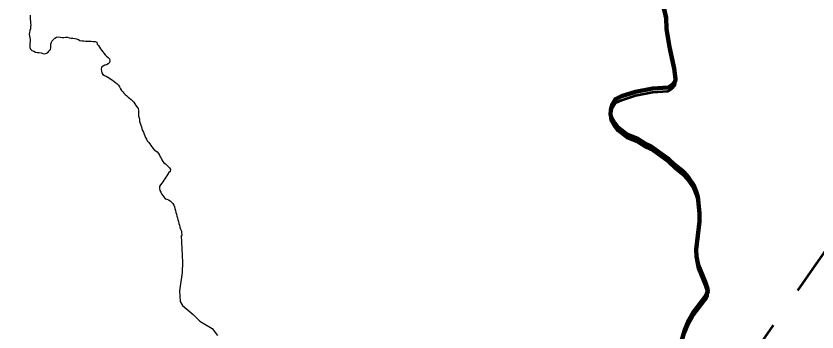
# Model space of a CAD drawing. Extents: x -1643653 to 4543381, y 1624270 to 13878484.
# Drawn here: x 733760 to 739428, y 8957676 to 8959914 of the extents above; entities that cross this region are included whole.
import ezdxf

# ---------------------------------------------------------------- set-up
doc = ezdxf.new("R2010")
doc.units = 0
doc.header["$LTSCALE"] = 200
doc.linetypes.add('MEDIUM_DASHED', pattern=[4.5, 3, -1.5])
for name, color, linetype, lineweight in [('1', 7, 'Continuous', 13), ('24', 7, 'Continuous', 25), ('27', 7, 'Continuous', 53), ('28', 7, 'Continuous', 53), ('29', 7, 'Continuous', 13), ('53', 7, 'Continuous', 106)]:
    doc.layers.add(name, color=color, linetype=linetype, lineweight=lineweight)

msp = doc.modelspace()

# ---------------------------------------------------------------- linework, layer by layer
at = {"layer": '1', "lineweight": 25}
msp.add_spline([(814781, 9009175.5), (814787.2, 9009173.4), (814796.9, 9009173.4), (814799.4, 9009172.4), (814805.1, 9009174.5), (814805.6, 9009176.5), (814811.7, 9009179.5), (814811.7, 9009179.5), (814801.5, 9009181), (814790.7, 9009181.5), (814784.1, 9009183.1), (814777.4, 9009185.1), (814778.4, 9009175.5)], degree=3, dxfattribs=at)
at = {"layer": '24', "lineweight": 53}
for points in [[(738241.8, 8960382.7), (738247.4, 8960259.4), (738263.5, 8960199.7), (738292.1, 8960130.8), (738340.4, 8959985), (738360.6, 8959903.9)], [(738360.8, 8959903.9), (738360.7, 8959903.7), (738361.7, 8959822), (738382.9, 8959696.5), (738416.4, 8959545.4), (738427.2, 8959466.2), (738423.7, 8959450.8), (738399.7, 8959425), (738374.6, 8959407.4), (738264.3, 8959400.5), (738143.3, 8959377.2), (738045, 8959345.3), (738001.8, 8959325.2), (737980.5, 8959290.7), (737969.3, 8959249.8), (737966.1, 8959217.4), (737972.2, 8959196.6), (737993.9, 8959155.2), (738018.3, 8959124.6), (738081.2, 8959074), (738160.4, 8959043.4), (738212.7, 8959010.5), (738252.1, 8958991.6), (738377.8, 8958902.9), (738423, 8958858.3), (738484.8, 8958807.8), (738518.2, 8958769.8)], [(738518.2, 8958769.8), (738553, 8958719.1), (738573.4, 8958671.6), (738584.2, 8958634.2), (738596.5, 8958516.6), (738595.5, 8958459.5), (738573.8, 8958260.1), (738574.3, 8958210.6), (738586, 8958151.5), (738636.9, 8958031.2), (738652.7, 8957981.1), (738654.3, 8957961.8), (738641.6, 8957929.6), (738548.2, 8957809.4), (738520.8, 8957759.5), (738492.3, 8957691), (738469.3, 8957611.9)]]:
    msp.add_lwpolyline(points, dxfattribs=at)
at = {"layer": '24'}
for points in [[(733859.7, 8959919.4), (733860.2, 8959902.9), (733860.7, 8959889.6), (733862.5, 8959876.9), (733863.4, 8959864), (733863.7, 8959849.9), (733863.4, 8959837), (733861.1, 8959823.5), (733857.2, 8959810.9), (733854.1, 8959798.5), (733853.8, 8959785.2), (733855, 8959772.4), (733857, 8959759.4), (733858.9, 8959746.8), (733859, 8959733.6), (733858.7, 8959720.9), (733857.8, 8959703.4), (733857.6, 8959690.8), (733863, 8959679), (733871.7, 8959669.4), (733885.4, 8959664.8), (733896.9, 8959659), (733910.2, 8959656.5), (733923.4, 8959656), (733936.8, 8959652.6), (733949.7, 8959648), (733962.9, 8959647.2), (733975.6, 8959651.2), (733986.2, 8959658), (733994.9, 8959667), (734003.2, 8959676.8), (734005.4, 8959690), (734005.2, 8959702.8), (734006, 8959715.4), (734010.5, 8959727.8), (734016, 8959739.1), (734025.6, 8959748.8), (734034.4, 8959758.2), (734046.6, 8959764.4), (734059.1, 8959766.7), (734072.5, 8959763.4), (734085.2, 8959761.1), (734098.3, 8959761.5), (734111, 8959764.2), (734124.5, 8959764.4), (734136.4, 8959760.3), (734149.3, 8959757.9), (734162.2, 8959757), (734174.9, 8959755.6), (734187.2, 8959752.9), (734200.8, 8959747), (734212.5, 8959740.7), (734225.9, 8959738.8), (734238.5, 8959737.8), (734251.4, 8959736.5), (734265.3, 8959735.4), (734278, 8959735.1), (734291.5, 8959734.8), (734305.5, 8959734.6), (734319, 8959734.3), (734331.1, 8959729), (734335, 8959715.4), (734342.8, 8959704.5), (734350, 8959693), (734357.1, 8959681.8), (734365.1, 8959671.5), (734373.2, 8959659.9), (734381.5, 8959649.9), (734389.5, 8959638.6), (734399.3, 8959630), (734410.7, 8959620.2), (734420.1, 8959610.5), (734423.1, 8959597.8), (734421.3, 8959585.3), (734412.2, 8959574.8), (734400.8, 8959568.8), (734388.1, 8959565.2), (734377, 8959559.1), (734365.5, 8959551.4), (734363.3, 8959537.6), (734364.5, 8959523.6), (734368.1, 8959511.4), (734373.9, 8959500.1), (734384.8, 8959493.7), (734396.7, 8959487.8), (734408.5, 8959481), (734420.4, 8959474), (734431.6, 8959467.6)], [(734431.6, 8959467.6), (734442.2, 8959459.5), (734454.6, 8959451), (734464.8, 8959442.5), (734475.5, 8959433.5), (734485.1, 8959423.8), (734492, 8959411.7), (734498.5, 8959397.6), (734506.2, 8959386.8), (734514.6, 8959376.3), (734523.2, 8959366.7), (734533.2, 8959357.8), (734543.6, 8959348.3), (734552.9, 8959339.8), (734563.9, 8959331.8), (734574, 8959323.8), (734582.8, 8959314.8), (734592.3, 8959305), (734600.5, 8959291.5), (734608, 8959280.9), (734617.5, 8959269.6), (734624.7, 8959258.8), (734626.1, 8959245.7), (734626, 8959232.8), (734625.7, 8959218), (734626.1, 8959205.1), (734630.5, 8959193), (734632.5, 8959180.1), (734634.7, 8959167), (734637.9, 8959154.3), (734643.1, 8959141.8), (734646.8, 8959129.1), (734650.6, 8959116.5), (734655, 8959103.9), (734660.9, 8959092.6), (734667.1, 8959078.1), (734671.8, 8959066.3), (734676.4, 8959053.3), (734682.5, 8959041.6), (734688.8, 8959030.1), (734696.8, 8959019.8), (734705.8, 8959008.9), (734713.8, 8958998), (734721.6, 8958987.3), (734729.5, 8958976.4), (734737.8, 8958967), (734749.1, 8958959.3), (734759.3, 8958951.2), (734767.1, 8958940.8), (734774, 8958929.3), (734779.5, 8958917.7), (734786.1, 8958906.2), (734792.6, 8958894.8), (734799.4, 8958883.8), (734806.8, 8958873.7), (734816.8, 8958866), (734827.6, 8958858), (734837.4, 8958847.7), (734845.6, 8958838), (734853, 8958826), (734851.7, 8958813.5), (734841, 8958806.3), (734834.3, 8958793.6), (734826.8, 8958783.2), (734819.6, 8958772.8), (734812.1, 8958761.7), (734805.2, 8958751.1), (734799.5, 8958740), (734791.5, 8958729.7), (734781.1, 8958717.5), (734775.6, 8958705.8), (734774.8, 8958692.8), (734778.6, 8958679.1), (734783.7, 8958666.9), (734789.7, 8958655.6), (734797.2, 8958644.2), (734804.6, 8958632.4), (734815.2, 8958620.2), (734827.2, 8958615.9), (734839.7, 8958611.5), (734850.3, 8958604.2), (734860.7, 8958595.4), (734868.5, 8958585.5), (734875.6, 8958573.9), (734881.5, 8958562.3), (734884.5, 8958549.8), (734887.6, 8958536.7), (734889.9, 8958522.8), (734894.7, 8958509.9), (734898.2, 8958497.2), (734901.8, 8958484), (734905, 8958471.2), (734908.4, 8958459.1), (734912.4, 8958444.8), (734915.5, 8958432.2), (734918.6, 8958417.7), (734924.1, 8958405.6), (734930.5, 8958390.5), (734931.8, 8958377.5), (734933, 8958364.6), (734934.6, 8958360.2)], [(734927.5, 8958360.3), (734939, 8958171.4), (734935.7, 8958098.7), (734916.8, 8957966.9), (734921.7, 8957891.6), (734939, 8957863.7), (735013.5, 8957800), (735061, 8957752), (735146.6, 8957699.9), (735184.6, 8957651.3)]]:
    msp.add_lwpolyline(points, dxfattribs=at)
at = {"layer": '27', "linetype": 'MEDIUM_DASHED'}
msp.add_line((737749.9, 8955754.4), (741911.3, 8961737.5), dxfattribs=at)
at = {"layer": '27'}
for points in [[(738241.8, 8960382.7), (738247.4, 8960259.4), (738263.5, 8960199.7), (738292.1, 8960130.8), (738340.4, 8959985), (738360.6, 8959903.9)], [(738360.6, 8959903.9), (738340.4, 8959985), (738292.1, 8960130.8), (738263.5, 8960199.7), (738247.4, 8960259.4), (738241.8, 8960382.7)], [(738360.8, 8959903.9), (738360.7, 8959903.7), (738361.7, 8959822), (738382.9, 8959696.5), (738416.4, 8959545.4), (738427.2, 8959466.2), (738423.7, 8959450.8), (738399.7, 8959425), (738374.6, 8959407.4), (738264.3, 8959400.5), (738143.3, 8959377.2), (738045, 8959345.3), (738001.8, 8959325.2), (737980.5, 8959290.7), (737969.3, 8959249.8), (737966.1, 8959217.4), (737972.2, 8959196.6), (737993.9, 8959155.2), (738018.3, 8959124.6), (738081.2, 8959074), (738160.4, 8959043.4), (738212.7, 8959010.5), (738252.1, 8958991.6), (738377.8, 8958902.9), (738423, 8958858.3), (738484.8, 8958807.8), (738518.2, 8958769.8)], [(738361.7, 8959822), (738360.7, 8959903.7), (738360.8, 8959903.9), (738360.6, 8959903.9)], [(738416.4, 8959545.4), (738382.9, 8959696.5), (738361.7, 8959822)], [(738423.7, 8959450.8), (738427.2, 8959466.2), (738416.4, 8959545.4)], [(738374.6, 8959407.4), (738399.7, 8959425), (738423.7, 8959450.8)], [(738018.3, 8959124.6), (737993.9, 8959155.2), (737972.2, 8959196.6), (737966.1, 8959217.4), (737969.3, 8959249.8), (737980.5, 8959290.7), (738001.8, 8959325.2), (738045, 8959345.3), (738143.3, 8959377.2)], [(738143.3, 8959377.2), (738264.3, 8959400.5), (738374.6, 8959407.4)], [(738160.4, 8959043.4), (738081.2, 8959074), (738018.3, 8959124.6)], [(738377.8, 8958902.9), (738252.1, 8958991.6), (738212.7, 8959010.5), (738160.4, 8959043.4)], [(738484.8, 8958807.8), (738423, 8958858.3), (738377.8, 8958902.9)], [(738586, 8958151.5), (738574.3, 8958210.6), (738573.8, 8958260.1), (738595.5, 8958459.5), (738596.5, 8958516.6), (738584.2, 8958634.2), (738573.4, 8958671.6), (738553, 8958719.1), (738518.2, 8958769.8), (738484.8, 8958807.8)], [(738518.2, 8958769.8), (738553, 8958719.1), (738573.4, 8958671.6), (738584.2, 8958634.2), (738596.5, 8958516.6), (738595.5, 8958459.5), (738573.8, 8958260.1), (738574.3, 8958210.6), (738586, 8958151.5), (738636.9, 8958031.2), (738652.7, 8957981.1), (738654.3, 8957961.8), (738641.6, 8957929.6), (738548.2, 8957809.4), (738520.8, 8957759.5), (738492.3, 8957691), (738469.3, 8957611.9)], [(738654.3, 8957961.8), (738652.7, 8957981.1), (738636.9, 8958031.2), (738586, 8958151.5)], [(738492.3, 8957691), (738520.8, 8957759.5), (738548.2, 8957809.4), (738641.6, 8957929.6), (738654.3, 8957961.8)], [(738467.2, 8957284.5), (738489.5, 8957421.9), (738484.1, 8957483.4), (738471.1, 8957540.7), (738469.3, 8957611.9), (738492.3, 8957691)]]:
    msp.add_lwpolyline(points, dxfattribs=at)
at = {"layer": '28'}
for points in [[(738360.6, 8959903.9), (738340.4, 8959985), (738292.1, 8960130.8), (738263.5, 8960199.7), (738247.4, 8960259.4), (738241.8, 8960382.7)], [(738360.6, 8959877.8), (738340.4, 8959958.8), (738292.1, 8960104.7), (738263.5, 8960173.5), (738247.4, 8960233.2), (738241.8, 8960356.5)], [(738518.2, 8958769.8), (738484.8, 8958807.8), (738423, 8958858.3), (738377.8, 8958902.9), (738252.1, 8958991.6), (738212.7, 8959010.5), (738160.4, 8959043.4), (738081.2, 8959074), (738018.3, 8959124.6), (737993.9, 8959155.2), (737972.2, 8959196.6), (737966.1, 8959217.4), (737969.3, 8959249.8), (737980.5, 8959290.7), (738001.8, 8959325.2), (738045, 8959345.3), (738143.3, 8959377.2), (738264.3, 8959400.5), (738374.6, 8959407.4), (738399.7, 8959425), (738423.7, 8959450.8), (738427.2, 8959466.2), (738416.4, 8959545.4), (738382.9, 8959696.5), (738361.7, 8959822), (738360.7, 8959903.7), (738360.8, 8959903.9), (738360.6, 8959903.9)], [(738518.2, 8958743.7), (738484.8, 8958781.6), (738423, 8958832.2), (738377.8, 8958876.8), (738252.1, 8958965.4), (738212.7, 8958984.4), (738160.4, 8959017.3), (738081.2, 8959047.8), (738018.3, 8959098.5), (737993.9, 8959129), (737972.2, 8959170.4), (737966.1, 8959191.3), (737969.3, 8959223.7), (737980.5, 8959264.6), (738001.8, 8959299), (738045, 8959319.1), (738143.3, 8959351.1), (738264.3, 8959374.3), (738374.6, 8959381.3), (738399.7, 8959398.8), (738423.7, 8959424.6), (738427.2, 8959440), (738416.4, 8959519.2), (738382.9, 8959670.4), (738361.7, 8959795.8), (738360.7, 8959877.6), (738360.8, 8959877.7), (738360.6, 8959877.8)], [(738469.3, 8957611.9), (738492.3, 8957691), (738520.8, 8957759.5), (738548.2, 8957809.4), (738641.6, 8957929.6), (738654.3, 8957961.8), (738652.7, 8957981.1), (738636.9, 8958031.2), (738586, 8958151.5), (738574.3, 8958210.6), (738573.8, 8958260.1), (738595.5, 8958459.5), (738596.5, 8958516.6), (738584.2, 8958634.2), (738573.4, 8958671.6), (738553, 8958719.1), (738518.2, 8958769.8)], [(738492.3, 8957664.8), (738520.8, 8957733.3), (738548.2, 8957783.3), (738641.6, 8957903.4), (738654.3, 8957935.7), (738652.7, 8957955), (738636.9, 8958005), (738586, 8958125.3), (738574.3, 8958184.5), (738573.8, 8958233.9), (738595.5, 8958433.3), (738596.5, 8958490.5), (738584.2, 8958608.1), (738573.4, 8958645.5), (738553, 8958692.9), (738518.2, 8958743.7)]]:
    msp.add_lwpolyline(points, dxfattribs=at)
at = {"layer": '29', "lineweight": 53}
for points in [[(738241.8, 8960382.7), (738247.4, 8960259.4), (738263.5, 8960199.7), (738292.1, 8960130.8), (738340.4, 8959985), (738360.6, 8959903.9)], [(738360.8, 8959903.9), (738360.7, 8959903.7), (738361.7, 8959822), (738382.9, 8959696.5), (738416.4, 8959545.4), (738427.2, 8959466.2), (738423.7, 8959450.8), (738399.7, 8959425), (738374.6, 8959407.4), (738264.3, 8959400.5), (738143.3, 8959377.2), (738045, 8959345.3), (738001.8, 8959325.2), (737980.5, 8959290.7), (737969.3, 8959249.8), (737966.1, 8959217.4), (737972.2, 8959196.6), (737993.9, 8959155.2), (738018.3, 8959124.6), (738081.2, 8959074), (738160.4, 8959043.4), (738212.7, 8959010.5), (738252.1, 8958991.6), (738377.8, 8958902.9), (738423, 8958858.3), (738484.8, 8958807.8), (738518.2, 8958769.8)], [(738518.2, 8958769.8), (738553, 8958719.1), (738573.4, 8958671.6), (738584.2, 8958634.2), (738596.5, 8958516.6), (738595.5, 8958459.5), (738573.8, 8958260.1), (738574.3, 8958210.6), (738586, 8958151.5), (738636.9, 8958031.2), (738652.7, 8957981.1), (738654.3, 8957961.8), (738641.6, 8957929.6), (738548.2, 8957809.4), (738520.8, 8957759.5), (738492.3, 8957691), (738469.3, 8957611.9)]]:
    msp.add_lwpolyline(points, dxfattribs=at)
at = {"layer": '53'}
for points in [[(738241.8, 8960382.7), (738247.4, 8960259.4), (738263.5, 8960199.7), (738292.1, 8960130.8), (738340.4, 8959985), (738360.6, 8959903.9)], [(738360.8, 8959903.9), (738360.7, 8959903.7), (738361.7, 8959822), (738382.9, 8959696.5), (738416.4, 8959545.4), (738427.2, 8959466.2), (738423.7, 8959450.8), (738399.7, 8959425), (738374.6, 8959407.4), (738264.3, 8959400.5), (738143.3, 8959377.2), (738045, 8959345.3), (738001.8, 8959325.2), (737980.5, 8959290.7), (737969.3, 8959249.8), (737966.1, 8959217.4), (737972.2, 8959196.6), (737993.9, 8959155.2), (738018.3, 8959124.6), (738081.2, 8959074), (738160.4, 8959043.4), (738212.7, 8959010.5), (738252.1, 8958991.6), (738377.8, 8958902.9), (738423, 8958858.3), (738484.8, 8958807.8), (738518.2, 8958769.8)], [(738360.8, 8959903.9), (738360.7, 8959903.7), (738361.7, 8959822), (738382.9, 8959696.5), (738416.4, 8959545.4), (738427.2, 8959466.2), (738423.7, 8959450.8), (738399.7, 8959425), (738374.6, 8959407.4), (738264.3, 8959400.5), (738143.3, 8959377.2), (738045, 8959345.3), (738001.8, 8959325.2), (737980.5, 8959290.7), (737969.3, 8959249.8), (737966.1, 8959217.4), (737972.2, 8959196.6), (737993.9, 8959155.2), (738018.3, 8959124.6), (738081.2, 8959074), (738160.4, 8959043.4), (738212.7, 8959010.5), (738252.1, 8958991.6), (738377.8, 8958902.9), (738423, 8958858.3), (738484.8, 8958807.8), (738518.2, 8958769.8)], [(738360.8, 8959903.9), (738360.7, 8959903.7), (738361.7, 8959822), (738382.9, 8959696.5), (738416.4, 8959545.4), (738427.2, 8959466.2), (738423.7, 8959450.8), (738399.7, 8959425), (738374.6, 8959407.4), (738264.3, 8959400.5), (738143.3, 8959377.2), (738045, 8959345.3), (738001.8, 8959325.2), (737980.5, 8959290.7), (737969.3, 8959249.8), (737966.1, 8959217.4), (737972.2, 8959196.6), (737993.9, 8959155.2), (738018.3, 8959124.6), (738081.2, 8959074), (738160.4, 8959043.4), (738212.7, 8959010.5), (738252.1, 8958991.6), (738377.8, 8958902.9), (738423, 8958858.3), (738484.8, 8958807.8), (738518.2, 8958769.8)], [(738518.2, 8958769.8), (738553, 8958719.1), (738573.4, 8958671.6), (738584.2, 8958634.2), (738596.5, 8958516.6), (738595.5, 8958459.5), (738573.8, 8958260.1), (738574.3, 8958210.6), (738586, 8958151.5), (738636.9, 8958031.2), (738652.7, 8957981.1), (738654.3, 8957961.8), (738641.6, 8957929.6), (738548.2, 8957809.4), (738520.8, 8957759.5), (738492.3, 8957691), (738469.3, 8957611.9)], [(738518.2, 8958769.8), (738553, 8958719.1), (738573.4, 8958671.6), (738584.2, 8958634.2), (738596.5, 8958516.6), (738595.5, 8958459.5), (738573.8, 8958260.1), (738574.3, 8958210.6), (738586, 8958151.5), (738636.9, 8958031.2), (738652.7, 8957981.1), (738654.3, 8957961.8), (738641.6, 8957929.6), (738548.2, 8957809.4), (738520.8, 8957759.5), (738492.3, 8957691), (738469.3, 8957611.9)], [(738518.2, 8958769.8), (738553, 8958719.1), (738573.4, 8958671.6), (738584.2, 8958634.2), (738596.5, 8958516.6), (738595.5, 8958459.5), (738573.8, 8958260.1), (738574.3, 8958210.6), (738586, 8958151.5), (738636.9, 8958031.2), (738652.7, 8957981.1), (738654.3, 8957961.8), (738641.6, 8957929.6), (738548.2, 8957809.4), (738520.8, 8957759.5), (738492.3, 8957691), (738469.3, 8957611.9)]]:
    msp.add_lwpolyline(points, dxfattribs=at)

doc.saveas('drawing.dxf')
